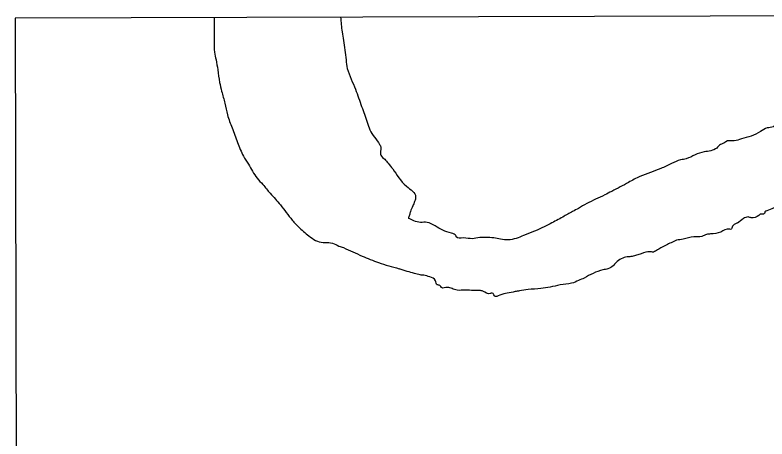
# Model space of a CAD drawing. Extents: x 3329297 to 3367176, y 649250 to 674653.
# Drawn here: x 3353939 to 3354838, y 652945 to 653451 of the extents above; entities that cross this region are included whole.
import ezdxf

# ---------------------------------------------------------------- set-up
doc = ezdxf.new("R2010")
doc.units = 0
doc.layers.add('V-ANNO-NPLT', color=7, linetype='Continuous')

msp = doc.modelspace()

# ---------------------------------------------------------------- linework, layer by layer
at = {"layer": 'V-ANNO-NPLT'}
msp.add_lwpolyline([(3353941.2469430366, 652729.2759837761), (3355187.5789430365, 652732.9009837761), (3355185.1769430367, 653451.1199837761), (3353939.4719430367, 653447.4969837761), (3353941.2469430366, 652729.2759837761)], dxfattribs=at)
for points in [[(3354328.344943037, 653448.6279837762), (3354330.191943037, 653430.9379837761), (3354331.759943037, 653420.8619837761), (3354334.901943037, 653397.6109837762), (3354336.469943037, 653387.147983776), (3354341.1399430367, 653374.3639837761), (3354346.1959430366, 653362.3579837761), (3354353.5919430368, 653341.8279837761), (3354360.208943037, 653323.2339837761)], [(3354177.2139430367, 653448.1889837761), (3354177.2719430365, 653419.4069837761), (3354177.682943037, 653406.6169837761), (3354179.6359430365, 653397.7049837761), (3354181.594943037, 653385.691983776), (3354183.9459430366, 653370.5789837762), (3354186.2889430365, 653360.1179837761), (3354190.1879430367, 653345.7829837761), (3354193.3129430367, 653331.8339837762), (3354198.762943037, 653316.3389837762)], [(3354952.7309430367, 653348.3119837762), (3354947.5869430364, 653345.0219837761), (3354942.9039430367, 653345.4809837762), (3354924.6419430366, 653347.789983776), (3354918.5549430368, 653347.7789837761), (3354915.279943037, 653346.3669837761), (3354912.006943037, 653344.4849837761), (3354910.145943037, 653337.919983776), (3354904.5339430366, 653335.0969837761), (3354899.3839430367, 653335.0879837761), (3354888.6159430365, 653335.066983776), (3354880.6609430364, 653332.7089837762), (3354866.631943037, 653324.245983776), (3354861.486943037, 653321.4239837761), (3354856.3379430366, 653320.9449837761), (3354848.3799430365, 653320.4619837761), (3354845.1089430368, 653317.642983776), (3354838.0879430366, 653316.223983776), (3354830.1369430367, 653311.990983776), (3354818.9119430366, 653306.3449837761), (3354807.2139430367, 653303.0419837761), (3354798.790943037, 653300.6819837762), (3354788.492943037, 653299.7259837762), (3354786.1559430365, 653297.8459837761), (3354782.4129430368, 653296.4329837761), (3354777.739943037, 653292.2069837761), (3354762.7659430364, 653287.490983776), (3354752.0049430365, 653284.1899837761)], [(3354360.208943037, 653323.2339837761), (3354363.324943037, 653313.9369837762), (3354374.9739430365, 653296.5159837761), (3354376.5289430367, 653292.642983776), (3354376.148943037, 653288.7649837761), (3354376.5459430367, 653283.7269837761), (3354381.2019430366, 653278.696983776), (3354385.0829430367, 653274.0529837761), (3354390.9039430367, 653267.473983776)], [(3354198.762943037, 653316.3389837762), (3354205.3779430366, 653298.9089837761), (3354212.3779430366, 653282.6419837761), (3354218.2039430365, 653272.9619837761), (3354228.6899430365, 653256.3139837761), (3354235.6739430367, 653248.5749837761)], [(3354752.0049430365, 653284.1899837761), (3354741.2439430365, 653279.4189837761), (3354734.6909430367, 653277.9989837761), (3354723.9309430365, 653273.7609837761), (3354710.833943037, 653267.642983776), (3354698.6709430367, 653262.9329837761), (3354686.0389430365, 653258.2219837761), (3354672.4749430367, 653251.1669837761), (3354652.3629430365, 653240.348983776), (3354643.9439430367, 653236.1139837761), (3354622.4279430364, 653225.7619837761), (3354612.6079430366, 653220.1189837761), (3354605.5919430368, 653216.3559837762)], [(3354390.9039430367, 653267.473983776), (3354407.2049430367, 653246.5729837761), (3354418.0699430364, 653233.8029837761), (3354416.9199430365, 653228.3729837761), (3354414.6059430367, 653222.941983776), (3354411.9079430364, 653216.3479837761), (3354410.753943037, 653212.0819837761), (3354409.3569430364, 653208.0369837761)], [(3354235.6739430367, 653248.5749837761), (3354244.2119430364, 653238.1249837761), (3354256.6279430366, 653224.1939837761), (3354270.6019430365, 653206.0019837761), (3354279.5249430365, 653196.7159837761), (3354292.3229430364, 653185.8869837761), (3354300.850943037, 653180.8639837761), (3354309.7589430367, 653179.3299837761), (3354318.665943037, 653178.571983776), (3354326.415943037, 653175.0969837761), (3354331.8409430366, 653173.169983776)], [(3354952.8489430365, 653231.1009837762), (3354947.333943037, 653231.1279837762), (3354937.5049430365, 653229.7019837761), (3354928.1419430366, 653229.6849837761), (3354918.7779430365, 653229.6669837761), (3354913.628943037, 653229.1889837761), (3354908.0139430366, 653227.3039837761), (3354906.145943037, 653225.424983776), (3354900.9999430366, 653223.071983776), (3354888.3589430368, 653223.0489837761), (3354877.5919430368, 653222.5589837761), (3354868.2299430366, 653221.6039837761), (3354860.7419430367, 653220.6519837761), (3354853.719943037, 653220.169983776), (3354845.2929430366, 653220.1539837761), (3354837.8069430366, 653217.3279837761), (3354835.4689430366, 653215.9179837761), (3354835.003943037, 653214.0419837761), (3354831.7289430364, 653213.0979837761), (3354829.8559430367, 653213.0949837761), (3354827.9859430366, 653211.6849837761), (3354819.0959430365, 653208.8569837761), (3354815.3489430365, 653209.7869837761), (3354809.7339430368, 653207.9009837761), (3354802.722943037, 653202.2639837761)], [(3354605.5919430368, 653216.3559837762), (3354593.898943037, 653209.7719837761), (3354578.932943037, 653201.7769837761), (3354558.8189430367, 653192.3649837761), (3354547.1239430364, 653187.6549837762), (3354528.8749430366, 653182.4649837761), (3354519.509943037, 653183.3839837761), (3354511.5479430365, 653184.7759837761), (3354502.182943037, 653185.2269837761), (3354494.691943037, 653185.2119837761), (3354485.7999430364, 653183.789983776), (3354475.029943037, 653184.7069837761), (3354466.600943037, 653186.0969837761), (3354466.1299430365, 653187.5019837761), (3354460.9749430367, 653190.3049837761), (3354441.293943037, 653199.1719837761), (3354431.9229430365, 653203.3729837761), (3354423.9639430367, 653203.3579837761), (3354416.0009430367, 653205.2179837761), (3354409.4409430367, 653208.0169837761), (3354409.3569430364, 653208.0369837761)], [(3354803.7749430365, 653203.1099837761), (3354795.7079430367, 653196.5609837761), (3354795.242943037, 653195.1539837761), (3354793.3699430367, 653195.1509837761), (3354782.6079430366, 653191.8499837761), (3354770.4409430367, 653189.4839837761), (3354765.759943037, 653189.0059837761), (3354760.145943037, 653186.6519837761), (3354750.3149430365, 653186.164983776), (3354737.6789430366, 653183.3289837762), (3354729.722943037, 653181.9079837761), (3354723.1739430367, 653179.0819837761), (3354717.5619430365, 653176.2599837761), (3354711.012943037, 653172.9659837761), (3354705.8689430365, 653169.6769837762), (3354701.191943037, 653167.7929837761), (3354698.381943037, 653168.2549837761), (3354687.617943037, 653165.8919837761), (3354682.0029430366, 653164.0059837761), (3354676.8559430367, 653162.5909837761), (3354670.7699430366, 653162.1099837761), (3354663.7529430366, 653159.7539837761), (3354657.6739430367, 653155.5239837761), (3354653.9369430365, 653151.2979837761), (3354647.8569430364, 653148.0059837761), (3354641.7729430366, 653146.5879837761), (3354619.3189430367, 653136.7039837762)], [(3354331.8409430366, 653173.169983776), (3354354.316943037, 653163.1339837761), (3354373.6909430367, 653155.4179837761), (3354398.3179430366, 653148.0029837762)], [(3354619.3189430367, 653136.7039837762), (3354612.770943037, 653133.8789837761), (3354604.3489430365, 653130.5829837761), (3354590.7749430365, 653128.6819837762), (3354578.6089430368, 653125.8469837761), (3354567.8429430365, 653124.4209837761), (3354552.395943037, 653122.9849837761), (3354542.0989430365, 653121.5589837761), (3354536.949943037, 653120.6119837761), (3354527.5909430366, 653118.718983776), (3354518.6989430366, 653116.3599837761), (3354512.1469430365, 653115.4089837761), (3354510.736943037, 653118.2199837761), (3354508.3949430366, 653118.6829837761), (3354506.9919430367, 653118.2129837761), (3354498.5599430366, 653121.0089837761), (3354494.3439430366, 653121.9379837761), (3354487.3219430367, 653121.9239837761), (3354477.4889430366, 653122.3749837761), (3354467.6569430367, 653122.3559837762), (3354461.5679430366, 653124.2199837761), (3354456.4149430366, 653125.615983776), (3354448.9239430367, 653125.6019837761), (3354447.0459430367, 653127.9409837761), (3354443.7679430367, 653128.8729837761), (3354441.8869430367, 653133.5559837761), (3354434.8549430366, 653138.2299837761), (3354427.827943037, 653140.0909837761), (3354423.614943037, 653140.5519837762), (3354416.5879430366, 653142.4139837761), (3354408.1569430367, 653144.740983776), (3354398.3179430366, 653148.0029837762)]]:
    msp.add_spline(points, degree=3, dxfattribs=at)

doc.saveas('drawing.dxf')
